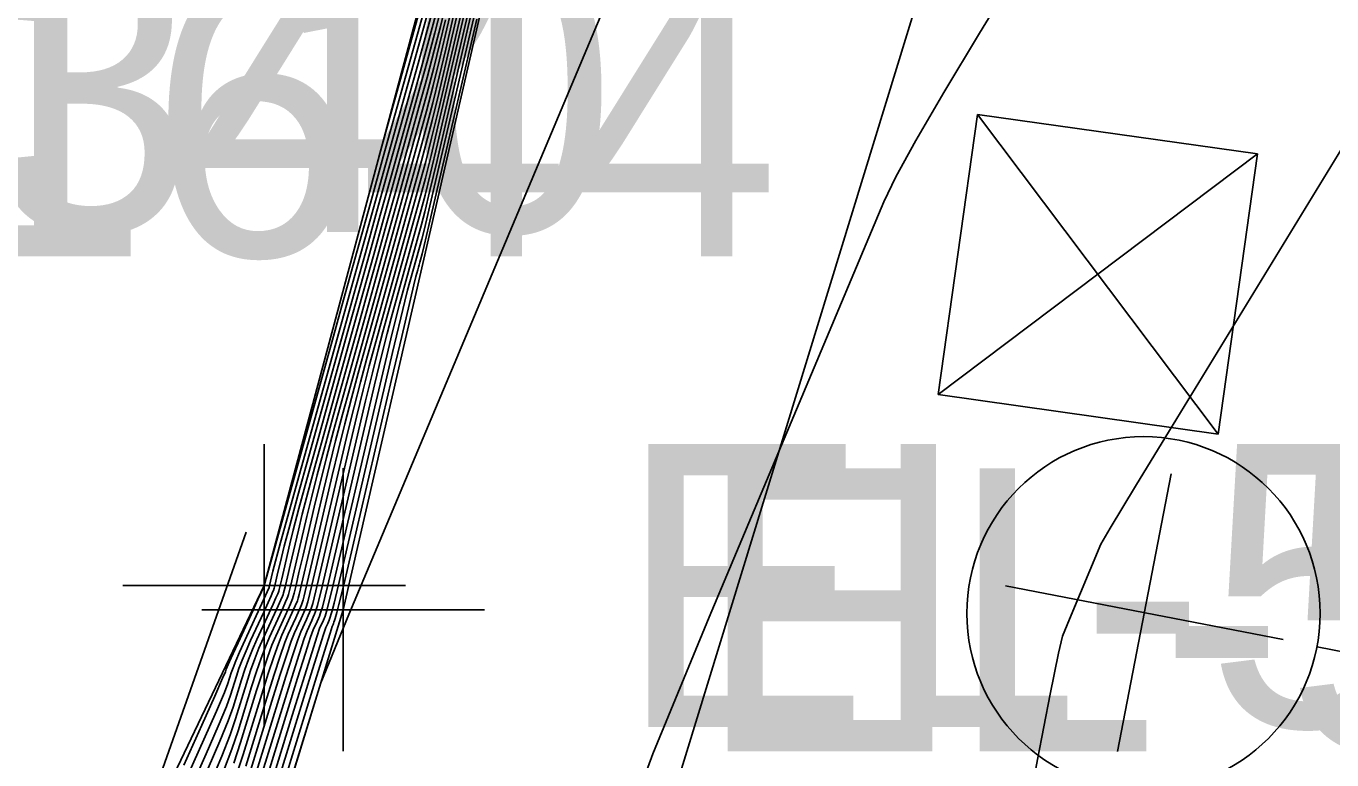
# Model space of a CAD drawing. Extents: x 1724534 to 1727318, y 657156 to 660047.
# Drawn here: x 1725572.57 to 1725591.05, y 659615.3 to 659625.68 of the extents above; entities that cross this region are included whole.
import ezdxf

# ---------------------------------------------------------------- set-up
doc = ezdxf.new("R2010")
doc.units = 0
for name, color, linetype in [('SURVEY - CONTOURS - Index with Text', 7, 'Continuous'), ('SURVEY - CONTOURS - Intermediate with optional Text', 7, 'Continuous'), ('SURVEY - DTM - Breaklines', 7, 'Continuous'), ('SURVEY - DTM - Breaklines - Points - Elevations', 7, 'Continuous'), ('SURVEY - DTM - Breaklines - Points - Locators', 7, 'Continuous'), ('SURVEY - DTM - Breaklines - Points - Numbers', 7, 'Continuous'), ('SURVEY - NON-TRANSPORTATION - Features', 7, 'Continuous'), ('SURVEY - NON-TRANSPORTATION - Features - Points - Elevations', 7, 'Continuous'), ('SURVEY - NON-TRANSPORTATION - Features - Points - Locators', 7, 'Continuous'), ('SURVEY - NON-TRANSPORTATION - Features - Points - Numbers', 7, 'Continuous'), ('SURVEY - UTILITIES - Electric (Lighting) - Points - Locators', 7, 'Continuous'), ('SURVEY - UTILITIES - Electric (Lighting) with Text', 7, 'Continuous'), ('SURVEY - UTILITIES - Fiber Optic Cable (Underground) with Text', 7, 'Continuous'), ('SURVEY - UTILITIES - Poles and Miscellaneous with Text', 7, 'Continuous')]:
    doc.layers.add(name, color=color, linetype=linetype)

msp = doc.modelspace()

# ---------------------------------------------------------------- linework, layer by layer
at = {"layer": 'SURVEY - CONTOURS - Index with Text'}
for points in [[(1725591.183, 659636.085), (1725590.857, 659635.195), (1725590.728, 659634.854), (1725590.585, 659634.497), (1725590.429, 659634.125), (1725590.259, 659633.737), (1725589.789, 659632.683), (1725589.62, 659632.299), (1725589.468, 659631.938), (1725589.331, 659631.6), (1725589.211, 659631.285), (1725588.912, 659630.475), (1725588.744, 659630.095), (1725588.463, 659629.56), (1725588.069, 659628.871), (1725587.562, 659628.028), (1725586.06, 659625.576), (1725585.553, 659624.737), (1725585.158, 659624.06), (1725584.875, 659623.545), (1725584.705, 659623.192), (1725582.233, 659617.319), (1725581.44, 659615.386), (1725581.278, 659614.944)], [(1725578.729, 659626.517), (1725578.506, 659625.558), (1725578.421, 659625.198), (1725578.331, 659624.837), (1725578.236, 659624.475), (1725578.138, 659624.113), (1725577.153, 659620.57), (1725577.047, 659620.183), (1725576.95, 659619.813), (1725576.862, 659619.461), (1725576.782, 659619.128), (1725576.433, 659617.638), (1725576.42, 659617.585), (1725576.408, 659617.546), (1725576.379, 659617.476), (1725576.19, 659617.063), (1725576.139, 659616.938), (1725576.074, 659616.757), (1725575.996, 659616.521), (1725575.904, 659616.229), (1725575.641, 659615.375), (1725575.534, 659615.05)], [(1725574.89, 659614.875), (1725575.117, 659615.384), (1725575.288, 659615.777), (1725575.403, 659616.053), (1725575.462, 659616.212), (1725575.545, 659616.481), (1725575.581, 659616.589), (1725575.626, 659616.709), (1725575.682, 659616.841), (1725575.746, 659616.986), (1725575.932, 659617.39), (1725575.993, 659617.523), (1725576.037, 659617.62), (1725576.063, 659617.679), (1725576.073, 659617.702), (1725576.077, 659617.713), (1725576.081, 659617.728), (1725576.09, 659617.766), (1725576.104, 659617.826), (1725576.123, 659617.909), (1725576.182, 659618.16), (1725576.222, 659618.32), (1725576.301, 659618.612), (1725576.417, 659619.036), (1725576.571, 659619.592), (1725577.032, 659621.252), (1725577.204, 659621.868), (1725577.371, 659622.47), (1725577.534, 659623.059), (1725577.694, 659623.634), (1725578.115, 659625.149), (1725578.258, 659625.665), (1725578.369, 659626.076)], [(1725578.865, 659626.052), (1725578.391, 659624.013), (1725578.292, 659623.598), (1725578.215, 659623.286), (1725578.16, 659623.078), (1725577.735, 659621.548), (1725577.678, 659621.329), (1725577.599, 659621.014), (1725577.501, 659620.603), (1725576.839, 659617.772), (1725576.763, 659617.457), (1725576.733, 659617.364), (1725576.721, 659617.332), (1725576.706, 659617.296), (1725576.687, 659617.255), (1725576.634, 659617.14), (1725576.596, 659617.035), (1725576.522, 659616.806), (1725576.41, 659616.453), (1725576.263, 659615.976), (1725575.82, 659614.539)]]:
    msp.add_lwpolyline(points, dxfattribs=at)
at = {"layer": 'SURVEY - CONTOURS - Intermediate with optional Text'}
for points in [[(1725577.566, 659623.842), (1725578.475, 659627.118), (1725578.497, 659627.2), (1725578.511, 659627.262), (1725578.888, 659628.634), (1725579.656, 659631.423), (1725579.766, 659631.835), (1725579.798, 659631.977), (1725579.904, 659632.374), (1725580.907, 659636.046), (1725580.984, 659636.335), (1725581.022, 659636.486), (1725581.072, 659636.703), (1725581.109, 659636.849), (1725581.292, 659637.533), (1725582.021, 659640.216), (1725582.209, 659640.92), (1725582.25, 659641.085), (1725582.408, 659641.778), (1725586.655, 659660.976)], [(1725581.631, 659628.035), (1725577.136, 659617.356), (1725576.739, 659616.388), (1725575.613, 659612.736)], [(1725578.917, 659626.691), (1725578.403, 659624.487), (1725578.307, 659624.093), (1725578.224, 659623.762), (1725578.151, 659623.492), (1725577.503, 659621.157), (1725577.426, 659620.871), (1725577.34, 659620.534), (1725577.245, 659620.146), (1725577.142, 659619.709), (1725576.689, 659617.771), (1725576.626, 659617.509), (1725576.599, 659617.427), (1725576.563, 659617.341), (1725576.536, 659617.282), (1725576.457, 659617.109), (1725576.413, 659616.996), (1725576.343, 659616.786), (1725576.245, 659616.48), (1725575.748, 659614.874)], [(1725578.952, 659626.63), (1725578.397, 659624.25), (1725578.3, 659623.845), (1725578.219, 659623.524), (1725578.156, 659623.285), (1725577.619, 659621.353), (1725577.552, 659621.1), (1725577.47, 659620.774), (1725577.373, 659620.375), (1725576.764, 659617.772), (1725576.694, 659617.483), (1725576.666, 659617.395), (1725576.652, 659617.361), (1725576.634, 659617.319), (1725576.612, 659617.269), (1725576.546, 659617.125), (1725576.505, 659617.015), (1725576.432, 659616.796), (1725576.328, 659616.466), (1725576.191, 659616.026), (1725575.784, 659614.706)], [(1725579.02, 659626.508), (1725578.385, 659623.776), (1725578.284, 659623.35), (1725578.211, 659623.048), (1725578.165, 659622.871), (1725577.98, 659622.205), (1725577.852, 659621.744), (1725577.804, 659621.558), (1725577.729, 659621.254), (1725577.502, 659620.29), (1725576.914, 659617.773), (1725576.831, 659617.432), (1725576.8, 659617.332), (1725576.777, 659617.273), (1725576.723, 659617.155), (1725576.688, 659617.054), (1725576.611, 659616.815), (1725576.334, 659615.925), (1725575.856, 659614.372)], [(1725578.756, 659626.424), (1725578.507, 659625.352), (1725578.415, 659624.961), (1725578.323, 659624.589), (1725578.232, 659624.238), (1725578.142, 659623.906), (1725577.27, 659620.766), (1725577.173, 659620.412), (1725577.08, 659620.053), (1725576.989, 659619.69), (1725576.902, 659619.322), (1725576.504, 659617.62), (1725576.488, 659617.56), (1725576.465, 659617.49), (1725576.385, 659617.309), (1725576.279, 659617.078), (1725576.23, 659616.957), (1725576.164, 659616.767), (1725576.079, 659616.507), (1725575.976, 659616.178), (1725575.677, 659615.208)], [(1725578.783, 659626.331), (1725578.509, 659625.147), (1725578.409, 659624.724), (1725578.315, 659624.341), (1725578.228, 659624), (1725578.147, 659623.699), (1725577.386, 659620.962), (1725577.3, 659620.641), (1725577.21, 659620.293), (1725577.117, 659619.918), (1725577.022, 659619.515), (1725576.614, 659617.77), (1725576.557, 659617.534), (1725576.532, 659617.458), (1725576.461, 659617.296), (1725576.368, 659617.094), (1725576.322, 659616.977), (1725576.253, 659616.777), (1725576.162, 659616.494), (1725576.047, 659616.128), (1725575.712, 659615.041)], [(1725579.055, 659626.447), (1725578.379, 659623.539), (1725578.206, 659622.81), (1725578.169, 659622.663), (1725577.968, 659621.94), (1725577.93, 659621.788), (1725577.756, 659621.06), (1725576.989, 659617.773), (1725576.927, 659617.513), (1725576.9, 659617.406), (1725576.858, 659617.275), (1725576.838, 659617.228), (1725576.812, 659617.171), (1725576.779, 659617.074), (1725576.576, 659616.426), (1725575.891, 659614.204)], [(1725574.8, 659615.223), (1725575.055, 659615.792), (1725575.239, 659616.202), (1725575.35, 659616.454), (1725575.39, 659616.546), (1725575.401, 659616.582), (1725575.415, 659616.616), (1725575.447, 659616.689), (1725575.499, 659616.802), (1725575.569, 659616.956), (1725575.781, 659617.417), (1725575.85, 659617.569), (1725575.9, 659617.677), (1725575.93, 659617.742), (1725575.94, 659617.764), (1725575.94, 659617.764), (1725575.94, 659617.764), (1725575.94, 659617.765), (1725575.94, 659617.766), (1725575.94, 659617.768), (1725575.942, 659617.772), (1725575.967, 659617.863), (1725576.041, 659618.131), (1725576.165, 659618.577), (1725576.338, 659619.201), (1725576.866, 659621.102), (1725577.062, 659621.807), (1725577.254, 659622.496), (1725577.441, 659623.17), (1725577.624, 659623.828), (1725578.106, 659625.563), (1725578.266, 659626.141)], [(1725575.362, 659615.138), (1725575.482, 659615.451), (1725575.569, 659615.71), (1725575.76, 659616.33), (1725575.83, 659616.548), (1725575.895, 659616.738), (1725575.956, 659616.899), (1725576.013, 659617.032), (1725576.158, 659617.35), (1725576.207, 659617.455), (1725576.242, 659617.533), (1725576.264, 659617.585), (1725576.274, 659617.609), (1725576.283, 659617.636), (1725576.292, 659617.674), (1725576.314, 659617.768), (1725576.542, 659618.741), (1725576.606, 659619.005), (1725576.69, 659619.332), (1725576.795, 659619.724), (1725576.921, 659620.179), (1725577.281, 659621.478), (1725577.415, 659621.96), (1725577.546, 659622.431), (1725577.674, 659622.892), (1725577.799, 659623.342), (1725578.129, 659624.528), (1725578.245, 659624.951), (1725578.346, 659625.333), (1725578.432, 659625.672), (1725578.504, 659625.968)], [(1725574.116, 659613.429), (1725575.086, 659615.588), (1725575.263, 659615.989), (1725575.377, 659616.253), (1725575.426, 659616.379), (1725575.473, 659616.532), (1725575.498, 659616.602), (1725575.537, 659616.699), (1725575.59, 659616.822), (1725576.008, 659617.738), (1725576.01, 659617.746), (1725576.062, 659617.966), (1725576.171, 659618.372), (1725578.262, 659625.903)], [(1725575.148, 659615.18), (1725575.312, 659615.564), (1725575.429, 659615.852), (1725575.498, 659616.045), (1725575.617, 659616.431), (1725575.664, 659616.575), (1725575.716, 659616.718), (1725575.773, 659616.86), (1725575.835, 659617.002), (1725576.007, 659617.377), (1725576.064, 659617.501), (1725576.105, 659617.591), (1725576.13, 659617.648), (1725576.14, 659617.671), (1725576.145, 659617.687), (1725576.151, 659617.71), (1725576.165, 659617.767), (1725576.186, 659617.857), (1725576.215, 659617.98), (1725576.302, 659618.353), (1725576.35, 659618.548), (1725576.431, 659618.852), (1725576.543, 659619.265), (1725576.688, 659619.788), (1725577.115, 659621.328), (1725577.274, 659621.899), (1725577.429, 659622.457), (1725577.581, 659623.003), (1725577.729, 659623.536), (1725578.12, 659624.942), (1725578.253, 659625.427), (1725578.362, 659625.828)], [(1725575.178, 659614.976), (1725575.337, 659615.351), (1725575.455, 659615.651), (1725575.533, 659615.877), (1725575.689, 659616.38), (1725575.747, 659616.561), (1725575.805, 659616.728), (1725575.865, 659616.88), (1725575.924, 659617.017), (1725576.083, 659617.363), (1725576.135, 659617.478), (1725576.173, 659617.562), (1725576.197, 659617.616), (1725576.207, 659617.64), (1725576.214, 659617.662), (1725576.222, 659617.692), (1725576.24, 659617.767), (1725576.268, 659617.887), (1725576.306, 659618.051), (1725576.422, 659618.547), (1725576.478, 659618.776), (1725576.561, 659619.092), (1725576.669, 659619.495), (1725576.804, 659619.984), (1725577.198, 659621.403), (1725577.345, 659621.929), (1725577.488, 659622.444), (1725577.628, 659622.948), (1725577.764, 659623.439), (1725578.124, 659624.735), (1725578.249, 659625.189), (1725578.354, 659625.58), (1725578.438, 659625.909)], [(1725575.508, 659615.25), (1725575.605, 659615.543), (1725575.832, 659616.279), (1725575.913, 659616.534), (1725575.985, 659616.747), (1725576.047, 659616.919), (1725576.102, 659617.048), (1725576.234, 659617.336), (1725576.278, 659617.432), (1725576.31, 659617.505), (1725576.331, 659617.553), (1725576.341, 659617.577), (1725576.351, 659617.611), (1725576.363, 659617.656), (1725576.389, 659617.769), (1725576.431, 659617.947), (1725576.489, 659618.192), (1725576.662, 659618.934), (1725576.734, 659619.233), (1725576.82, 659619.573), (1725576.921, 659619.953), (1725577.037, 659620.375), (1725577.486, 659621.991), (1725577.605, 659622.418), (1725577.834, 659623.245), (1725578.133, 659624.321), (1725578.241, 659624.713), (1725578.338, 659625.085), (1725578.426, 659625.435), (1725578.505, 659625.763)], [(1725578.947, 659625.773), (1725578.373, 659623.302), (1725578.269, 659622.854), (1725578.202, 659622.572), (1725578.174, 659622.456), (1725578.15, 659622.369), (1725578.14, 659622.336), (1725578.131, 659622.302), (1725578.121, 659622.267), (1725578.111, 659622.231), (1725578.085, 659622.135), (1725578.056, 659622.017), (1725577.884, 659621.288), (1725577.742, 659620.677), (1725577.311, 659618.829), (1725577.064, 659617.774), (1725576.997, 659617.495), (1725576.968, 659617.381), (1725576.943, 659617.298), (1725576.934, 659617.269), (1725576.926, 659617.246), (1725576.919, 659617.228), (1725576.914, 659617.214), (1725576.901, 659617.186), (1725576.871, 659617.093), (1725576.79, 659616.835), (1725576.659, 659616.412), (1725575.927, 659614.037)], [(1725592.123, 659625.473), (1725588.852, 659620.129), (1725588.268, 659619.17), (1725587.91, 659618.577), (1725587.778, 659618.349), (1725587.333, 659617.288), (1725587.234, 659617.048), (1725587.176, 659616.809), (1725587.059, 659616.228), (1725586.882, 659615.305), (1725586.645, 659614.04)], [(1725573.944, 659613.593), (1725575.685, 659618.521)]]:
    msp.add_lwpolyline(points, dxfattribs=at)
at = {"layer": 'SURVEY - DTM - Breaklines'}
msp.add_lwpolyline([(1725548.52, 659521.481), (1725556.845, 659545.065), (1725562.116, 659569.482), (1725564.828, 659594.513), (1725575.937, 659617.765), (1725582.317, 659641.569), (1725587.744, 659666.22), (1725593.428, 659690.724), (1725599.084, 659714.698), (1725604.574, 659739.361), (1725605.919, 659744.429), (1725611.764, 659762.844), (1725613.112, 659786.858), (1725615.798, 659788.854), (1725620.104, 659809.038)], dxfattribs=at)
at = {"layer": 'SURVEY - DTM - Breaklines - Points - Locators'}
for p, q in [((1725575.937, 659619.765), (1725575.937, 659615.765)), ((1725577.937, 659617.765), (1725573.937, 659617.765))]:
    msp.add_line(p, q, dxfattribs=at)
at = {"layer": 'SURVEY - NON-TRANSPORTATION - Features'}
msp.add_lwpolyline([(1725569.664, 659593.303), (1725577.056, 659617.422), (1725582.603, 659641.503), (1725588.069, 659666.147), (1725593.908, 659690.609), (1725599.872, 659714.501), (1725606.018, 659738.998), (1725607.394, 659744.026), (1725612.585, 659762.615), (1725617.711, 659786.227), (1725616.679, 659788.487), (1725620.281, 659809.007)], dxfattribs=at)
at = {"layer": 'SURVEY - NON-TRANSPORTATION - Features - Points - Locators'}
for p, q in [((1725577.056, 659619.422), (1725577.056, 659615.422)), ((1725579.056, 659617.422), (1725575.056, 659617.422))]:
    msp.add_line(p, q, dxfattribs=at)
at = {"layer": 'SURVEY - UTILITIES - Electric (Lighting) - Points - Locators'}
for p, q in [((1725588.014, 659615.416), (1725588.772, 659619.344)), ((1725590.357, 659617.001), (1725586.429, 659617.759))]:
    msp.add_line(p, q, dxfattribs=at)
at = {"layer": 'SURVEY - UTILITIES - Electric (Lighting) with Text'}
msp.add_line((1725595.009, 659616.092), (1725590.836, 659616.897), dxfattribs=at)
msp.add_circle((1725588.381, 659617.37), 2.5, dxfattribs=at)
at = {"layer": 'SURVEY - UTILITIES - Fiber Optic Cable (Underground) with Text'}
msp.add_lwpolyline([(1725620.739, 659775.717), (1725611.515, 659729.876), (1725595.678, 659670.817), (1725588.852, 659637.987), (1725579.945, 659608.985), (1725572.052, 659574.699), (1725561.954, 659530.586), (1725538.949, 659448.715), (1725526.808, 659392.271), (1725505.744, 659313.434), (1725493.556, 659248.407)], dxfattribs=at)
at = {"layer": 'SURVEY - UTILITIES - Poles and Miscellaneous with Text'}
for p, q in [((1725589.436, 659619.907), (1725586.032, 659624.425)), ((1725585.475, 659620.464), (1725589.993, 659623.868)), ((1725587.734, 659622.166), (1725587.734, 659622.166))]:
    msp.add_line(p, q, dxfattribs=at)
msp.add_lwpolyline([(1725585.475, 659620.464), (1725589.436, 659619.907), (1725589.993, 659623.868), (1725586.032, 659624.425), (1725585.475, 659620.464)], dxfattribs=at)

# ---------------------------------------------------------------- texts
at = {"layer": 'SURVEY - DTM - Breaklines - Points - Elevations'}
msp.add_text('EL-562.04', height=4, dxfattribs=at).set_placement((1725580.937, 659615.765))
at = {"layer": 'SURVEY - DTM - Breaklines - Points - Numbers'}
msp.add_text('S340', height=4, dxfattribs=at).set_placement((1725568.428, 659622.765))
at = {"layer": 'SURVEY - NON-TRANSPORTATION - Features - Points - Elevations'}
msp.add_text('EL-546.02', height=4, dxfattribs=at).set_placement((1725582.056, 659615.422))
at = {"layer": 'SURVEY - NON-TRANSPORTATION - Features - Points - Numbers'}
msp.add_text('S1644', height=4, dxfattribs=at).set_placement((1725567.768, 659622.422))

doc.saveas('drawing.dxf')
